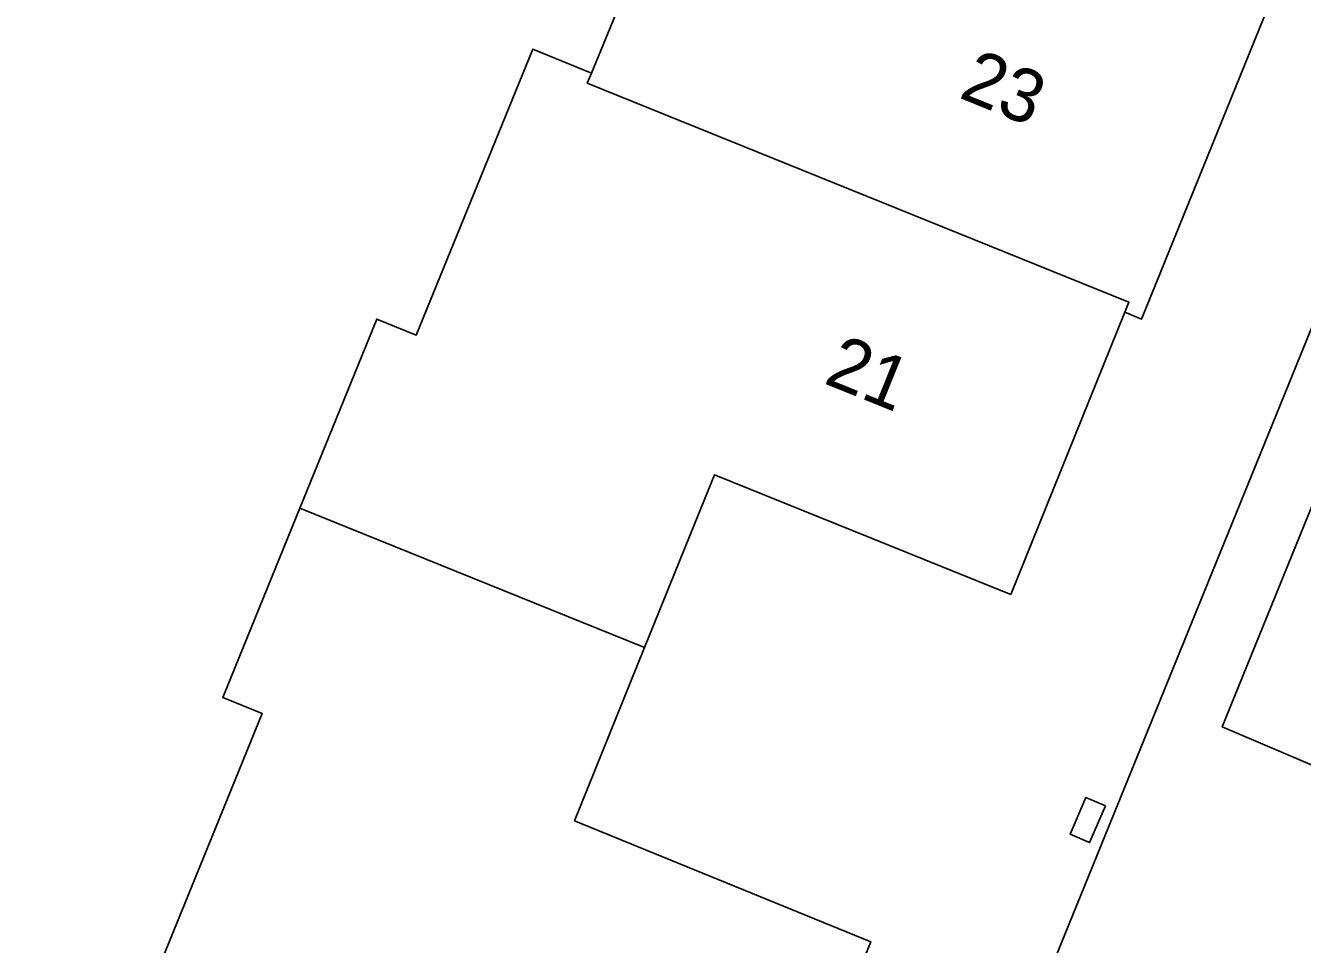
# Model space of a CAD drawing. Extents: x 136000 to 141014, y 402000 to 403500.
# Drawn here: x 138935.74 to 138959.77, y 402809.96 to 402827.26 of the extents above; entities that cross this region are included whole.
import ezdxf

# ---------------------------------------------------------------- set-up
doc = ezdxf.new("R2010")
doc.units = 0
for name, color, linetype in [('gg-anno-huisnummerreeks BGT', 7, 'Continuous'), ('gg-bbg-hoofdgebouw', 7, 'Continuous'), ('gg-bbg-tussenscheiding', 7, 'Continuous'), ('gg-knt-verharding', 7, 'Continuous'), ('gt-symb-kolk center center', 7, 'Continuous')]:
    doc.layers.add(name, color=color, linetype=linetype)

# ---------------------------------------------------------------- blocks, each defined once
blk = doc.blocks.new('gt0-KOLKCC')
at = {"layer": 'gt-symb-kolk center center'}
blk.add_lwpolyline([(-0.375, 0.2), (0.375, 0.2), (0.375, -0.2), (-0.375, -0.2)], close=True, dxfattribs=at)

msp = doc.modelspace()

# ---------------------------------------------------------------- linework, layer by layer
at = {"layer": 'gg-bbg-hoofdgebouw'}
msp.add_line((138954.276, 402816.552), (138956.423, 402821.86), dxfattribs=at)
for points in [[(138945.233, 402836.786), (138943.8, 402833.248), (138948.449, 402831.363), (138946.387, 402826.36)], [(138956.423, 402821.86), (138956.739, 402821.732), (138959.044, 402827.421), (138953.182, 402829.82), (138954.568, 402833.244)], [(138946.387, 402826.36), (138945.285, 402826.809), (138943.091, 402821.429), (138942.35, 402821.731), (138940.902, 402818.173)], [(138947.387, 402815.549), (138948.702, 402818.804), (138954.276, 402816.552)], [(138940.902, 402818.173), (138939.453, 402814.614), (138940.194, 402814.312), (138938.082, 402809.117)], [(138949.477, 402804.711), (138951.644, 402810.016), (138946.071, 402812.293), (138947.387, 402815.549)]]:
    msp.add_lwpolyline(points, dxfattribs=at)
at = {"layer": 'gg-bbg-tussenscheiding'}
msp.add_line((138940.902, 402818.173), (138947.387, 402815.549), dxfattribs=at)
msp.add_lwpolyline([(138946.387, 402826.36), (138946.31, 402826.171), (138956.5, 402822.049), (138956.423, 402821.86)], dxfattribs=at)
at = {"layer": 'gg-knt-verharding'}
for points in [[(138918.311, 402719.308), (138940.189, 402773.005), (138963.261, 402829.742)], [(138961.23, 402812.792), (138958.255, 402814.06), (138963.21, 402826.245), (138966.195, 402824.982)]]:
    msp.add_lwpolyline(points, dxfattribs=at)

# ---------------------------------------------------------------- block references
at = {"layer": 'gt-symb-kolk center center', "rotation": -113.48891320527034}
msp.add_blockref('gt0-KOLKCC', (138955.726, 402812.306), dxfattribs=at)

# ---------------------------------------------------------------- texts
at = {"layer": 'gg-anno-huisnummerreeks BGT'}
for s, rotation, p in [('23', 337.9, (138953.276, 402825.908)), ('21', 338, (138950.734, 402820.533))]:
    msp.add_text(s, height=1, rotation=rotation, dxfattribs=at).set_placement(p)

doc.saveas('drawing.dxf')
